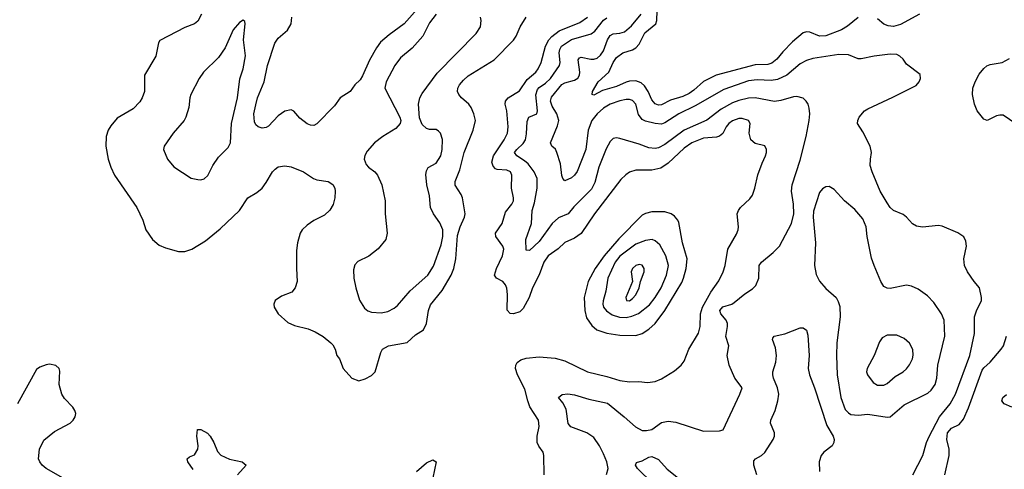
# Model space of a CAD drawing. Header units: inches. Extents: x 1649636 to 1815363, y 506543 to 641975.
# Tile 410 of 656: x 1721365 to 1727478, y 610944 to 613735. Entities that reach past the tile are written whole.
import ezdxf

# ---------------------------------------------------------------- set-up
doc = ezdxf.new("R2010")
doc.units = ezdxf.units.IN
doc.header["$MEASUREMENT"] = 0
doc.layers.add('B7621', color=7, linetype='Continuous')

msp = doc.modelspace()

# ---------------------------------------------------------------- linework, layer by layer
at = {"layer": 'B7621', "color": 5}
for points, elevation in [([(1723930, 613912.9), (1723751.1, 613710), (1723657.9, 613642.1), (1723605, 613595), (1723579.6, 613560.4), (1723536, 613484), (1723493.3, 613386.7), (1723478.1, 613361.9), (1723444.9, 613330), (1723415.8, 613290), (1723354.9, 613250), (1723320, 613200), (1723210, 613088), (1723190, 613078.9), (1723170, 613079.7), (1723149.8, 613089.8), (1723103.1, 613123.1), (1723067, 613167), (1723050, 613176), (1723010, 613167.3), (1722970, 613137.6), (1722910, 613073.3), (1722894.4, 613065.6), (1722870, 613062), (1722845.1, 613070), (1722830, 613083.1), (1722821.9, 613101.9), (1722819.2, 613150), (1722830, 613207.3), (1722840.6, 613250), (1722881.7, 613350), (1722903.6, 613450), (1722949.9, 613590.1), (1722970, 613619.7), (1723026.9, 613670), (1723051, 613710), (1723054.5, 613750)], 820), ([(1722493.6, 613770), (1722470, 613726), (1722450, 613709.7), (1722390, 613686.3), (1722234.4, 613605.6), (1722227.5, 613592.5), (1722210, 613509), (1722140.7, 613390), (1722139.5, 613290), (1722125.7, 613250), (1722110, 613225.6), (1722070, 613181.6), (1721970, 613124), (1721930, 613076), (1721914.4, 613050), (1721902.6, 613010), (1721899.6, 612950), (1721914.7, 612870), (1721930, 612820.7), (1721953.7, 612770), (1722091.7, 612570), (1722128.7, 612490), (1722148.9, 612430), (1722190.2, 612370), (1722230, 612336.5), (1722270, 612318.6), (1722350, 612296.5), (1722390, 612295.5), (1722433.6, 612310), (1722517.7, 612362.3), (1722610, 612437.4), (1722729.6, 612550), (1722780.7, 612630), (1722837.3, 612662.7), (1722869.8, 612690.3), (1722895.8, 612724.2), (1722935.1, 612790), (1722950, 612808.2), (1722970, 612822), (1723010, 612828.8), (1723050, 612820.9), (1723127.3, 612790), (1723188.7, 612748.7), (1723210, 612741), (1723280.7, 612730), (1723310, 612712.9), (1723321.1, 612690), (1723324.3, 612670), (1723321.4, 612630), (1723311, 612589), (1723290, 612552.3), (1723257.6, 612522.4), (1723190, 612488.2), (1723150, 612460.5), (1723118.9, 612430), (1723106.9, 612410), (1723090.2, 612350), (1723082.8, 612302.8), (1723082.4, 612190), (1723087.4, 612110), (1723076, 612070), (1723055.3, 612044.7), (1722990, 612019.7), (1722950, 611991.1), (1722942.3, 611970), (1722945.2, 611950), (1722970.3, 611910), (1723030, 611856), (1723070, 611837.7), (1723155.8, 611815.8), (1723198.6, 611798.6), (1723249.1, 611769.1), (1723296, 611730), (1723310, 611716), (1723324, 611690), (1723334.8, 611650), (1723350.3, 611630.3), (1723373, 611570), (1723427.3, 611510), (1723470, 611493.4), (1723510, 611506), (1723550, 611526), (1723571.6, 611550), (1723607.8, 611670), (1723618, 611690), (1723654, 611710), (1723770, 611731.6), (1723821.5, 611778.5), (1723871.5, 611810), (1723889.7, 611850), (1723902.5, 611930), (1723915, 611965), (1723986.8, 612053.2), (1724043.2, 612150), (1724060.2, 612190), (1724072.2, 612250), (1724083.9, 612396.1), (1724098.8, 612450), (1724126.7, 612510), (1724130.9, 612530), (1724114.2, 612630), (1724106.5, 612650), (1724067.6, 612707.6), (1724068.2, 612730), (1724097.2, 612802.8), (1724124.4, 612910), (1724180.4, 613050), (1724193.9, 613110), (1724185.4, 613150), (1724168.4, 613190), (1724153.6, 613210), (1724107.2, 613250), (1724090.4, 613270.4), (1724083, 613290), (1724085.4, 613310), (1724095, 613330), (1724119.6, 613360.4), (1724150, 613386.8), (1724310, 613487.1), (1724431.3, 613608.6), (1724446.9, 613633.1), (1724471.3, 613690), (1724509, 613750)], 820), ([(1723950, 613768.9), (1723910, 613716), (1723867.8, 613632.2), (1723802.2, 613557.8), (1723730, 613498.3), (1723694, 613450), (1723640.2, 613350), (1723631.8, 613310), (1723725.5, 613130), (1723730.7, 613110), (1723727.7, 613090), (1723701.1, 613058.9), (1723618.8, 613010), (1723566.8, 612970), (1723521.1, 612918.9), (1723508.5, 612891.5), (1723504.4, 612870), (1723515.6, 612835.6), (1723530, 612819.1), (1723570, 612790.7), (1723587.3, 612770), (1723612.4, 612710), (1723633.4, 612610), (1723633.7, 612530), (1723646.7, 612410), (1723637.6, 612370), (1723590, 612311.8), (1723532.5, 612267.5), (1723465.2, 612234.8), (1723446, 612214), (1723437.6, 612182.4), (1723439.6, 612130), (1723451.5, 612071.5), (1723474.7, 611994.7), (1723504.9, 611944.9), (1723527.3, 611927.3), (1723550, 611919.1), (1723610, 611914.7), (1723650, 611923.2), (1723690, 611943.6), (1723710, 611960.2), (1723788.3, 612051.7), (1723898, 612150), (1723933.9, 612206.1), (1723982.3, 612337.7), (1723992.6, 612390), (1723992.8, 612430), (1723974.2, 612474.2), (1723933.3, 612530), (1723915.6, 612570), (1723910, 612642), (1723892.3, 612710), (1723886.6, 612773.4), (1723890, 612798), (1723901.3, 612818.7), (1723950, 612844.4), (1723979.7, 612890), (1723988.3, 612930), (1723990.8, 612990.8), (1723977.4, 613030), (1723964.1, 613044.1), (1723950, 613052.6), (1723910, 613053.6), (1723890, 613060.7), (1723864.6, 613084.6), (1723846.9, 613126.9), (1723841.7, 613210), (1723849.7, 613250), (1723863, 613277), (1723957.4, 613402.6), (1724199.7, 613650), (1724226.6, 613690), (1724229.7, 613730), (1724226, 613750)], 840), ([(1724622, 610910), (1724619.3, 611030), (1724615.1, 611050), (1724587.1, 611087.1), (1724578, 611110), (1724577.3, 611150), (1724591, 611210), (1724585.4, 611250), (1724532.7, 611332.7), (1724518.7, 611370), (1724501.8, 611441.8), (1724455.8, 611530), (1724443.5, 611570), (1724444.4, 611590), (1724452.8, 611607.2), (1724476.5, 611623.5), (1724510, 611633.7), (1724590, 611641.8), (1724690, 611634), (1724750, 611616.9), (1724890, 611550.2), (1725010, 611521.2), (1725090, 611495), (1725150, 611486.3), (1725209.3, 611489.3), (1725262.4, 611482.4), (1725310, 611489.1), (1725350, 611506.3), (1725430, 611554.9), (1725472.3, 611590), (1725490, 611616.4), (1725518.5, 611690), (1725578.9, 611790), (1725588.6, 611831.4), (1725592.6, 611910), (1725604.8, 611950), (1725655.8, 612044.2), (1725705.9, 612114.1), (1725731.4, 612170), (1725744, 612210), (1725761, 612310), (1725815.8, 612404.2), (1725825, 612430), (1725827.8, 612450), (1725819.8, 612530), (1725826.6, 612550), (1725839.2, 612570), (1725897.7, 612622.3), (1725914.1, 612645.9), (1725929.8, 612690), (1725948.4, 612771.6), (1725974.5, 612845.5), (1725995.8, 612890), (1726001.3, 612910), (1726000.7, 612930), (1725991.2, 612951.2), (1725930, 612967), (1725903.6, 612990), (1725894.3, 613030), (1725899.8, 613090), (1725890, 613109.6), (1725850, 613122.5), (1725830, 613121.6), (1725790, 613106.8), (1725767.3, 613090), (1725751.3, 613070), (1725730.2, 613029.8), (1725710, 613012.1), (1725690, 613005.7), (1725610, 613000.8), (1725538.2, 612970), (1725490, 612938.6), (1725390, 612843.7), (1725345.7, 612814.3), (1725290, 612800.2), (1725190, 612802), (1725151.2, 612788.8), (1725127.1, 612772.9), (1725097.1, 612742.9), (1724933, 612530), (1724850, 612407.3), (1724810, 612379.1), (1724748.9, 612351.1), (1724707.3, 612312.7), (1724645.2, 612270), (1724619.8, 612230), (1724589.6, 612150.4), (1724549.2, 612070), (1724526.9, 612010), (1724490, 611942), (1724470, 611921.6), (1724429.7, 611909.7), (1724410, 611912), (1724391.5, 611931.5), (1724392.6, 612030), (1724388.6, 612068.6), (1724381.6, 612090), (1724365.1, 612110), (1724325.1, 612130), (1724312.7, 612150), (1724325, 612190), (1724363.2, 612270), (1724370.6, 612310), (1724365, 612330), (1724321.8, 612390), (1724318.4, 612410), (1724360.3, 612470), (1724380.3, 612539.7), (1724420.7, 612590), (1724430.7, 612610.7), (1724431.6, 612630), (1724419, 612690), (1724420.6, 612770), (1724412.7, 612790), (1724390, 612801.9), (1724330, 612805.7), (1724319.7, 612810), (1724305, 612825), (1724296.7, 612850), (1724307.3, 612890), (1724373.1, 612990), (1724393.2, 613030), (1724398.1, 613070), (1724388.3, 613170), (1724379.2, 613210), (1724380.2, 613230), (1724397.2, 613250), (1724467.1, 613292.9), (1724515.6, 613364.4), (1724568.4, 613410), (1724584.7, 613430), (1724602.1, 613470), (1724630, 613571.3), (1724649.9, 613610), (1724668.1, 613631.9), (1724713.7, 613666.3), (1724842.3, 613717.7), (1724889.8, 613750)], 780), ([(1725007.5, 610912.5), (1725017.8, 610950), (1725009.8, 610990), (1724990, 611040.5), (1724964.8, 611090), (1724930, 611141.4), (1724886.9, 611170), (1724787.5, 611207.5), (1724770, 611227.6), (1724756.6, 611316.6), (1724736.3, 611356.3), (1724709, 611390), (1724732.3, 611407.7), (1724767.9, 611412.1), (1724810, 611407.4), (1724898.6, 611378.6), (1725013.9, 611353.9), (1725118.5, 611270), (1725187.5, 611207.5), (1725230, 611185.8), (1725255.9, 611184.1), (1725288.9, 611191.1), (1725350, 611234.3), (1725390, 611242.8), (1725437.7, 611237.7), (1725610, 611181.6), (1725710, 611182.4), (1725731.8, 611190), (1725836.3, 611410), (1725849.3, 611450), (1725804.5, 611510), (1725769.5, 611590.5), (1725756.9, 611650), (1725766.6, 611710), (1725747.9, 611767.9), (1725760.2, 611830), (1725759.1, 611850), (1725750.4, 611870.4), (1725718.8, 611910), (1725712.1, 611930), (1725730, 611951.9), (1725786.6, 611970), (1725801.2, 611978.8), (1725866.5, 612033.5), (1725915, 612065), (1725935.2, 612084.8), (1725953.3, 612130), (1725955.6, 612210), (1725969.6, 612230), (1726042, 612290), (1726082, 612330), (1726156.2, 612470), (1726171.8, 612530), (1726169.7, 612590), (1726156.3, 612670), (1726161.3, 612710), (1726210, 612862.8), (1726247.1, 613010), (1726266.9, 613110), (1726269.7, 613150), (1726265.9, 613185.9), (1726259.7, 613210), (1726248.5, 613228.5), (1726228.5, 613248.5), (1726190, 613257.7), (1726170, 613256.4), (1726090, 613232.8), (1726051.6, 613228.4), (1725930, 613249.9), (1725890, 613247.5), (1725830, 613233.5), (1725790, 613219), (1725719.2, 613180.8), (1725630, 613111.2), (1725490, 613050.5), (1725370, 612960.8), (1725330, 612939.9), (1725310, 612935.4), (1725270, 612939), (1725210, 612962), (1725090, 612998.3), (1725070, 613001.3), (1725050, 612997.6), (1725030, 612978.4), (1725006.7, 612933.3), (1724960.7, 612819.3), (1724935.9, 612724.1), (1724915.9, 612684.1), (1724805.7, 612574.3), (1724770.6, 612529.4), (1724710, 612504.7), (1724670, 612470.6), (1724590, 612358.6), (1724530, 612302.3), (1724510, 612305.2), (1724506.6, 612370), (1724543.2, 612470), (1724547.5, 612550), (1724561.2, 612598.8), (1724577.8, 612690), (1724577.2, 612750), (1724559.4, 612790), (1724520.8, 612840.8), (1724499.9, 612859.9), (1724451.7, 612890), (1724437.4, 612910), (1724450.7, 612930), (1724490, 612965.7), (1724504.2, 612990), (1724512.3, 613027.7), (1724516.3, 613103.7), (1724526, 613130), (1724575, 613150), (1724579.5, 613170), (1724570.3, 613269.7), (1724578.8, 613301.2), (1724590, 613315), (1724630, 613341.1), (1724660.9, 613370), (1724716.3, 613450), (1724720.2, 613470), (1724715, 613530), (1724717.5, 613550), (1724729, 613571), (1724790, 613612.2), (1724912.9, 613647.1), (1724935.8, 613664.2), (1724990, 613732.7), (1725010, 613747.8)], 760), ([(1726910.7, 610910), (1726972.4, 611030), (1726994.7, 611110), (1727011.4, 611148.6), (1727076.3, 611270), (1727141.7, 611350), (1727174.3, 611410), (1727263.7, 611650), (1727292.1, 611787.9), (1727292.3, 611890), (1727306.5, 611933.5), (1727336, 611990), (1727337.2, 612010), (1727323.7, 612070), (1727290, 612109.4), (1727250, 612169.5), (1727231.5, 612210), (1727226.9, 612250), (1727243.5, 612330), (1727239.7, 612359.7), (1727226.3, 612386.3), (1727190, 612412.7), (1727092.8, 612452.8), (1727070, 612456.9), (1726970, 612447.4), (1726933.4, 612453.4), (1726907.6, 612467.6), (1726869.8, 612509.8), (1726850, 612525.1), (1726790, 612551.3), (1726770, 612569.7), (1726750, 612597.6), (1726706.3, 612670), (1726656.8, 612790), (1726646, 612830), (1726646.2, 612870), (1726653.5, 612910), (1726645.7, 612950), (1726599.8, 613039.8), (1726565.7, 613090), (1726567.4, 613110), (1726576.4, 613130), (1726610, 613168.9), (1726630, 613182.8), (1726786.5, 613253.5), (1726930, 613326.8), (1726948.7, 613350), (1726958, 613370), (1726954.6, 613394.6), (1726870, 613459.3), (1726849.5, 613490), (1726829.8, 613509.7), (1726810, 613518.5), (1726770, 613522), (1726670.2, 613509.8), (1726590, 613491.3), (1726570, 613491.3), (1726510, 613518), (1726450, 613519.8), (1726290, 613494), (1726250, 613481.6), (1726210, 613461.8), (1726128.3, 613391.7), (1726070, 613364.6), (1726030, 613356.9), (1725942.5, 613362.5), (1725890, 613356.7), (1725737.3, 613302.7), (1725559.4, 613200.6), (1725456.5, 613150), (1725370, 613094.1), (1725350, 613087), (1725310, 613089.9), (1725250, 613105.4), (1725230, 613115.7), (1725207.4, 613147.4), (1725190.4, 613210.5), (1725170, 613233.8), (1725150, 613240.3), (1725130, 613239.9), (1725090, 613231), (1725030, 613209.9), (1724990, 613186.1), (1724950, 613150.9), (1724916.6, 613110), (1724893.8, 613050), (1724879.8, 612930), (1724826.4, 612793.6), (1724810.3, 612770), (1724790, 612754.3), (1724750, 612735.1), (1724737, 612750), (1724730, 612768.7), (1724721.5, 612841.5), (1724699.7, 612910), (1724690.7, 612930.7), (1724669.6, 612950), (1724659.6, 612970), (1724704.1, 613075.9), (1724711.2, 613110), (1724699.6, 613150), (1724670, 613199.2), (1724660.2, 613230), (1724666.5, 613253.5), (1724730, 613333), (1724750, 613344), (1724810, 613359.5), (1724830, 613372.6), (1724839.9, 613390), (1724842.8, 613410), (1724833.1, 613486.9), (1724841.3, 613498.7), (1724850, 613503.6), (1724910, 613489.5), (1724930, 613490.1), (1724950, 613497.3), (1724970, 613514.3), (1724990, 613542.6), (1725014.2, 613610), (1725030, 613636.8), (1725050, 613647.7), (1725090, 613651.2), (1725120.1, 613659.9), (1725163.6, 613696.4), (1725223.6, 613770)], 740), ([(1726570, 613749.9), (1726504.6, 613695.4), (1726468, 613672), (1726370, 613635.2), (1726330, 613633.2), (1726270, 613658.8), (1726250, 613659.3), (1726230, 613653.6), (1726162.4, 613597.6), (1726103.3, 613536.7), (1726066.3, 613490), (1726035.2, 613464.8), (1726010, 613456.6), (1725930, 613455.9), (1725689.1, 613390.9), (1725610, 613352.2), (1725550, 613297.5), (1725522, 613278), (1725481.4, 613258.6), (1725404.9, 613235.1), (1725350, 613207.6), (1725330, 613205.4), (1725310, 613212.2), (1725290, 613237.2), (1725266.2, 613290), (1725244.7, 613324.7), (1725223.7, 613343.7), (1725190, 613355), (1725150, 613353.3), (1725130, 613347.6), (1725070, 613321.1), (1724983.7, 613296.3), (1724930, 613267.2), (1724919, 613270), (1724921, 613290), (1724955.5, 613350), (1725021.7, 613410), (1725048.5, 613470), (1725070, 613500.1), (1725110, 613528.7), (1725170, 613549), (1725190, 613560.8), (1725210, 613583.5), (1725246.9, 613653.1), (1725313.6, 613710), (1725320.6, 613730), (1725322.8, 613790)], 720), ([(1726950.4, 613770), (1726834.1, 613705.9), (1726790, 613693.4), (1726756.3, 613696.3), (1726730, 613707.9), (1726690, 613740.7)], 720), ([(1727550, 613089.7), (1727470, 613142.4), (1727450, 613143.6), (1727430, 613137.6), (1727371.3, 613108.7), (1727350, 613116.8), (1727309.3, 613169.3), (1727292.1, 613210), (1727281.3, 613270), (1727282, 613310), (1727296, 613350), (1727322.1, 613397.9), (1727350, 613432.4), (1727370, 613448.1), (1727390, 613457.3), (1727465.2, 613470), (1727510, 613493.4)], 720), ([(1725941.8, 610910), (1725922.3, 610970), (1725922.5, 610997.5), (1725932.3, 611010), (1725970, 611030.5), (1725990, 611048), (1726043.1, 611130), (1726050.8, 611150), (1726051.9, 611170), (1726026.6, 611230), (1726027.7, 611250), (1726054.5, 611310), (1726072.6, 611370), (1726077.6, 611410), (1726070.5, 611450), (1726043.9, 611510), (1726039.9, 611530), (1726041.3, 611550), (1726059.6, 611610), (1726062.7, 611650), (1726057.5, 611697.5), (1726037.6, 611750), (1726040.8, 611759.2), (1726050, 611770.4), (1726114.3, 611785.7), (1726210, 611822), (1726230, 611823), (1726250, 611807.3), (1726257, 611777), (1726266.5, 611650), (1726260.2, 611570), (1726267.7, 611530), (1726298.8, 611450), (1726376.4, 611216.4), (1726415.2, 611150), (1726422, 611130), (1726420.3, 611110), (1726408.9, 611090), (1726356.9, 611050), (1726340.6, 611030), (1726327.7, 610990), (1726330.2, 610929.8)], 740), ([(1727108.9, 610910), (1727134.6, 611030), (1727135.8, 611070), (1727120.8, 611130), (1727124.2, 611170), (1727150, 611199.2), (1727197.4, 611222.6), (1727224.3, 611255.7), (1727254.6, 611325.4), (1727340.1, 611559.9), (1727350, 611573.7), (1727390.9, 611609.1), (1727458.3, 611690), (1727471.8, 611710), (1727491.6, 611770)], 720), ([(1721650, 610881.5), (1721529.8, 610949.8), (1721505.1, 610970), (1721489.6, 610990), (1721481.6, 611010), (1721487.3, 611070), (1721515.1, 611124.9), (1721580.6, 611179.4), (1721677.6, 611230), (1721697.4, 611250), (1721708.3, 611270), (1721712.6, 611290), (1721708.2, 611310), (1721694, 611330), (1721643.1, 611383.1), (1721626.3, 611410), (1721609.6, 611470), (1721614, 611554), (1721609, 611570), (1721589.3, 611589.3), (1721550, 611596), (1721530, 611592.7), (1721490, 611579), (1721470, 611564), (1721350.5, 611350)], 820), ([(1727524.2, 611330), (1727477.6, 611350), (1727461.6, 611370), (1727468.1, 611390), (1727492, 611408)], 680), ([(1722442.7, 610942.7), (1722409.3, 610990), (1722404, 611010), (1722418.6, 611021.4), (1722450, 611034.8), (1722471.1, 611068.9), (1722473, 611090), (1722464, 611150), (1722469.6, 611190.4), (1722490, 611190.3), (1722530, 611168.7), (1722547.2, 611150), (1722570.2, 611110), (1722593.7, 611053.7), (1722612.7, 611032.7), (1722666.8, 611006.8), (1722746.8, 610990), (1722770.6, 610970), (1722716.4, 610910)], 780), ([(1723827.6, 610930), (1723890, 610983.9), (1723930, 611002), (1723950.3, 610990), (1723929.3, 610890.7)], 780), ([(1725295.8, 610855.8), (1725201.5, 610950), (1725187.8, 610970), (1725194.5, 610985.5), (1725230, 610996.1), (1725270, 611019.7), (1725290, 611023.2), (1725330, 611004.2), (1725385.3, 610945.3), (1725454.9, 610890)], 740)]:
    msp.add_lwpolyline(points, dxfattribs=dict(at, elevation=elevation))
for points, elevation in [([(1722752.9, 613732.9), (1722730, 613717.2), (1722690, 613672), (1722639.9, 613560.1), (1722598.5, 613501.5), (1722507, 613410), (1722478.7, 613370), (1722426.7, 613270), (1722420.3, 613250), (1722414, 613190), (1722397.1, 613130), (1722385.5, 613110), (1722318, 613030), (1722262, 612950), (1722259.6, 612940.4), (1722258, 612930), (1722283, 612870), (1722322.8, 612822.8), (1722430, 612752.4), (1722470, 612742.4), (1722490, 612741.6), (1722510, 612748), (1722532.1, 612767.9), (1722563.1, 612830), (1722598.2, 612881.8), (1722658.2, 612941.8), (1722673, 612970), (1722680.2, 613090), (1722716.3, 613250), (1722732.4, 613367.6), (1722752.1, 613430), (1722767.8, 613510), (1722754, 613610), (1722765.2, 613710), (1722763.1, 613723.1)], 840), ([(1726390, 612699.3), (1726370, 612697.2), (1726350, 612685.2), (1726330, 612662), (1726292.8, 612547.2), (1726290.5, 612509.5), (1726306, 612350), (1726299.2, 612210), (1726310, 612154), (1726331.3, 612111.3), (1726370, 612066.7), (1726433.7, 612010), (1726446.5, 611986.5), (1726455.8, 611955.8), (1726458, 611890), (1726438.4, 611730), (1726435.9, 611650), (1726439.7, 611530), (1726463.8, 611390), (1726490, 611315.5), (1726510, 611294), (1726525.4, 611285.4), (1726570, 611279.6), (1726630, 611285.5), (1726750, 611267.3), (1726770, 611270.6), (1726856.1, 611343.9), (1727002.5, 611417.5), (1727024.2, 611435.8), (1727048.3, 611470), (1727058.7, 611510), (1727065.3, 611590), (1727108.9, 611770), (1727103.5, 611870), (1727087.3, 611910), (1727040.3, 611980.3), (1727001.1, 612021.1), (1726943, 612063), (1726901.6, 612081.6), (1726870, 612087.3), (1726770, 612067.6), (1726750, 612067.8), (1726730, 612079.3), (1726712, 612110), (1726668.8, 612208.8), (1726654.3, 612254.3), (1726625.7, 612390), (1726619.3, 612450), (1726599.7, 612499.7), (1726550, 612557.4), (1726486.6, 612610), (1726421.2, 612681.2)], 760), ([(1725370, 612542.5), (1725290, 612542.1), (1725250, 612532.5), (1725230, 612522), (1725085.2, 612374.8), (1724993.3, 612270), (1724937, 612190), (1724894.1, 612110), (1724868.8, 612011.2), (1724873.5, 611930), (1724884.4, 611884.4), (1724916, 611836), (1724949, 611810), (1725010, 611790.1), (1725090, 611777), (1725190, 611775.1), (1725230, 611787.9), (1725270, 611813.7), (1725310, 611850.2), (1725371, 611929), (1725475.4, 612104.6), (1725486.6, 612130), (1725502.4, 612190), (1725508.4, 612250), (1725478.9, 612350), (1725456.6, 612476.6), (1725451, 612491), (1725430, 612516.2), (1725409.4, 612529.4)], 820), ([(1725290.9, 612370.9), (1725250, 612364.8), (1725190, 612341.4), (1725090, 612267.1), (1725061, 612230), (1725016.1, 612130), (1725003.8, 612050), (1724986.6, 611990), (1724984.3, 611970), (1724989.4, 611950), (1725007.4, 611927.4), (1725043.7, 611903.7), (1725089.3, 611889.3), (1725130, 611886.9), (1725165.2, 611894.8), (1725207.7, 611912.3), (1725275.6, 611964.4), (1725311.1, 612010), (1725348.1, 612070), (1725381.1, 612150), (1725393.1, 612210), (1725376.8, 612270), (1725338.5, 612338.5), (1725310, 612363.5)], 840), ([(1725210, 612215.9), (1725190, 612209.7), (1725170.3, 612190), (1725162.2, 612170), (1725168.5, 612110), (1725128, 612010), (1725132.8, 611992.8), (1725150, 611989.3), (1725170, 612003.6), (1725190, 612027.9), (1725210.8, 612070), (1725219.6, 612110), (1725241, 612170), (1725242.7, 612190), (1725230, 612211.8)], 860), ([(1726750, 611777.6), (1726719.5, 611760.5), (1726703.6, 611736.4), (1726669.1, 611650), (1726626.2, 611570), (1726622.8, 611550), (1726627.9, 611530), (1726663.8, 611483.8), (1726690, 611466.7), (1726730, 611467.3), (1726750, 611477.8), (1726799.9, 611520.1), (1726849.6, 611550), (1726870, 611567.4), (1726890, 611592.4), (1726908.7, 611630), (1726912.9, 611652.9), (1726910, 611688.7), (1726890, 611726.6), (1726856.6, 611756.6), (1726810, 611776.3)], 780)]:
    msp.add_lwpolyline(points, close=True, dxfattribs=dict(at, elevation=elevation))

doc.saveas('drawing.dxf')
